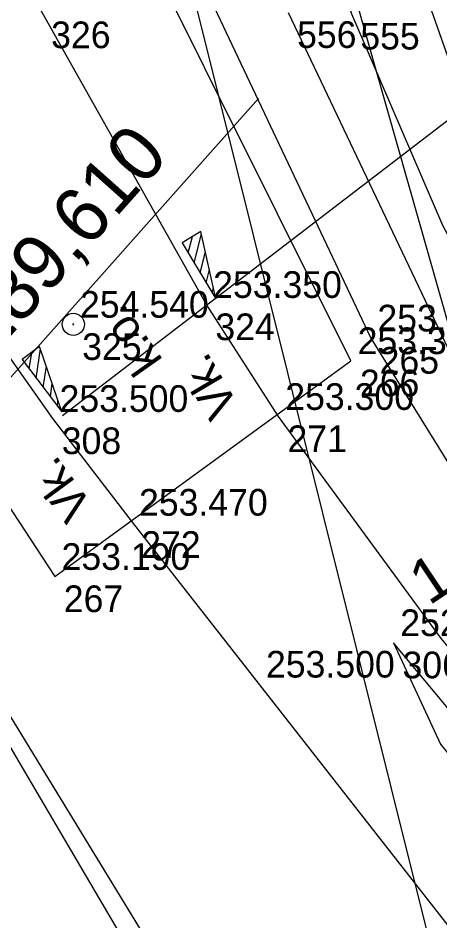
# Model space of a CAD drawing. Extents: x -496688 to -495455, y -1089309 to -1088026.
# Drawn here: x -495948.46 to -495929.45, y -1088607.59 to -1088566.95 of the extents above; entities that cross this region are included whole.
import ezdxf

# ---------------------------------------------------------------- set-up
doc = ezdxf.new("R2010")
doc.units = 0
for name, color, linetype in [('Vrstva 1', 7, 'Continuous'), ('Vrstva 10', 7, 'Continuous'), ('Vrstva 17', 7, 'Continuous'), ('Vrstva 25', 7, 'Continuous'), ('Vrstva 3', 7, 'Continuous'), ('Vrstva 48', 7, 'Continuous'), ('Vrstva 49', 7, 'Continuous'), ('Vrstva 53', 7, 'Continuous'), ('Vrstva 56', 7, 'Continuous'), ('Vrstva 60', 7, 'Continuous'), ('Vrstva 61', 7, 'Continuous')]:
    doc.layers.add(name, color=color, linetype=linetype)

msp = doc.modelspace()

# ---------------------------------------------------------------- linework, layer by layer
at = {"layer": 'Vrstva 1'}
for points in [[(-495860.009, -1088695.696), (-495879.111, -1088671.4), (-495889.727, -1088657.952), (-495895.948, -1088650.027), (-495908.172, -1088634.454), (-495920.247, -1088619.061), (-495928.37, -1088608.7), (-495943.31, -1088589.65), (-495946.89, -1088584.98), (-495957.87, -1088569.42), (-495971.21, -1088547.86), (-495978.61, -1088535.04), (-495988.2, -1088517.33), (-495993.92, -1088506.2), (-495995.29, -1088503.47), (-496002.91, -1088487.94)], [(-495872.713, -1088671.728), (-495889.373, -1088645.185), (-495891.29, -1088642.21), (-495900.422, -1088629.274), (-495903.81, -1088624.85), (-495910.24, -1088617), (-495923, -1088602.54), (-495929.38, -1088594.9), (-495936.72, -1088584.89), (-495939.97, -1088579.85), (-495947.37, -1088566.71), (-495952.99, -1088555.9), (-495959.45, -1088542.1), (-495972.59, -1088511.77)], [(-495941.228, -1088612.636), (-495960.706, -1088579.532), (-495969.885, -1088563.939), (-495982.474, -1088542.537), (-495998.352, -1088515.291)]]:
    msp.add_lwpolyline(points, dxfattribs=at)
at = {"layer": 'Vrstva 10'}
msp.add_line((-495967.173, -1088603.772), (-495937.624, -1088570.575), dxfattribs=at)
at = {"layer": 'Vrstva 17'}
msp.add_lwpolyline([(-496095, -1088344.78), (-496090.4, -1088338.56), (-496087.52, -1088339.34), (-496079.62, -1088343.92), (-496077.74, -1088344.53), (-496072.27, -1088346.17), (-496070.01, -1088346.79), (-496055.26, -1088381.39), (-496028.35, -1088443.67), (-496017.15, -1088468.64), (-496004.62, -1088495.93), (-495995.82, -1088511.25), (-495975.79, -1088547.86), (-495946.8, -1088592.09), (-495933.46, -1088582.38), (-495946.67, -1088555.94), (-495952.97, -1088543.38), (-495959.99, -1088527.36), (-495989.63, -1088458.09), (-496005.03, -1088422.44), (-496022.96, -1088381.24), (-496041.83, -1088337.51), (-496069.73, -1088316.93)], dxfattribs=at)
at = {"layer": 'Vrstva 25'}
msp.add_line((-495945.941, -1088580.781), (-495945.999, -1088580.699), dxfattribs=at)
msp.add_circle((-495945.97, -1088580.74), 0.5, dxfattribs=at)
at = {"layer": 'Vrstva 3'}
for p, q in [((-495946.454, -1088584.841), (-495904.603, -1088552.762)), ((-495940.798, -1088577.518), (-495940.606, -1088576.788)), ((-495940.526, -1088577.967), (-495940.2, -1088576.664)), ((-495941.065, -1088577.076), (-495941.056, -1088577.059)), ((-495940.254, -1088578.416), (-495940.015, -1088577.474)), ((-495939.982, -1088578.865), (-495939.835, -1088578.264)), ((-495939.71, -1088579.314), (-495939.658, -1088579.078)), ((-495947.642, -1088583.166), (-495947.453, -1088581.836)), ((-495948.271, -1088582.337), (-495948.263, -1088582.319)), ((-495947.959, -1088582.748), (-495947.845, -1088582.002)), ((-495947.323, -1088583.584), (-495947.185, -1088582.622)), ((-495947.005, -1088584.002), (-495946.922, -1088583.389)), ((-495946.688, -1088584.42), (-495946.661, -1088584.179))]:
    msp.add_line(p, q, dxfattribs=at)
for points in [[(-495939.543, -1088579.591), (-495940.224, -1088576.557), (-495941.069, -1088577.068), (-495939.543, -1088579.591)], [(-495939.543, -1088579.591), (-495940.224, -1088576.557), (-495941.069, -1088577.068), (-495939.543, -1088579.591)], [(-495946.492, -1088584.678), (-495947.489, -1088581.731), (-495948.277, -1088582.329), (-495946.492, -1088584.678)], [(-495946.492, -1088584.678), (-495947.489, -1088581.731), (-495948.277, -1088582.329), (-495946.492, -1088584.678)]]:
    msp.add_lwpolyline(points, dxfattribs=at)
at = {"layer": 'Vrstva 49'}
msp.add_line((-495936.29, -1088566.7), (-495925.38, -1088589.64), dxfattribs=at)
for points in [[(-496036.5, -1088341.91), (-496019.62, -1088359.26), (-496014.57, -1088379.92), (-496000.09, -1088415.31), (-495986.74, -1088445.47), (-495977.92, -1088469.32), (-495966.72, -1088500.83), (-495953.67, -1088535.42), (-495944.68, -1088555.77), (-495932.57, -1088581.36), (-495921.88, -1088598.6), (-495914.8, -1088606.89)], [(-495957.71, -1088387.32), (-495954.76, -1088421.78), (-495952.02, -1088434.34), (-495949.1, -1088460.54), (-495945.79, -1088494.9), (-495943.17, -1088507.25), (-495941.92, -1088534.48), (-495939.86, -1088545.92), (-495933.44, -1088566.77), (-495929.34, -1088576.28), (-495920.21, -1088593.41), (-495912.16, -1088603.79)], [(-495928.52, -1088570.3), (-495932.94, -1088557.77), (-495936.66, -1088541.5), (-495938.9, -1088527.61), (-495940.98, -1088506.35), (-495941.45, -1088502.27), (-495944.78, -1088467.28), (-495947.65, -1088437.35), (-495952.45, -1088397.68), (-495953.32, -1088394.9), (-495953.66, -1088392.91), (-495950.08, -1088391.78), (-495949.01, -1088393.93), (-495947.13, -1088408.86), (-495944.46, -1088435.47), (-495941.66, -1088467.02), (-495936.84, -1088501.41), (-495936.35, -1088505.8), (-495933.18, -1088525.83), (-495928.5, -1088544.81)], [(-495931.54, -1088595.07), (-495929.42, -1088599.64), (-495920.18, -1088611.08), (-495906.73, -1088627.55), (-495896.88, -1088640.23), (-495891, -1088647.02)], [(-495891, -1088647.02), (-495894.71, -1088640.58), (-495905.16, -1088625.46), (-495919.17, -1088609.92), (-495931.54, -1088595.07)]]:
    msp.add_lwpolyline(points, dxfattribs=at)
at = {"layer": 'Vrstva 53'}
msp.add_line((-495918.52, -1088617.87), (-495942.98, -1088531.81), dxfattribs=at)
msp.add_lwpolyline([(-496003.534, -1088369.744), (-496002.28, -1088375.11), (-496002.19, -1088375.66), (-496000.91, -1088380.74), (-496000.83, -1088381.05), (-495997.31, -1088380.16), (-495982.62, -1088436.04), (-495950.27, -1088527.28), (-495948.71, -1088533.28), (-495927, -1088620.27), (-495919.06, -1088642.9), (-495909.37, -1088663.33), (-495876.99, -1088692.49)], dxfattribs=at)
at = {"layer": 'Vrstva 56'}
msp.add_line((-495954.14, -1088589.68), (-495931.16, -1088627.26), dxfattribs=at)
at = {"layer": 'Vrstva 60'}
for p, q in [((-495939.97, -1088579.85), (-495939.97, -1088579.85)), ((-495945.97, -1088580.74), (-495945.97, -1088580.74)), ((-495932.57, -1088581.36), (-495932.57, -1088581.36)), ((-495933.46, -1088582.38), (-495933.46, -1088582.38)), ((-495946.89, -1088584.98), (-495946.89, -1088584.98)), ((-495936.72, -1088584.89), (-495936.72, -1088584.89)), ((-495943.31, -1088589.65), (-495943.31, -1088589.65)), ((-495946.8, -1088592.09), (-495946.8, -1088592.09)), ((-495931.54, -1088595.07), (-495931.54, -1088595.07))]:
    msp.add_line(p, q, dxfattribs=at)

# ---------------------------------------------------------------- texts
at = {"layer": 'Vrstva 10'}
msp.add_text('km 289,610', height=2.5, rotation=48.3277, dxfattribs=at).set_placement((-495953.215, -1088586.245))
at = {"layer": 'Vrstva 25'}
msp.add_text('k.o.', height=1.5, rotation=125.2089, dxfattribs=at).set_placement((-495941.902, -1088582.354))
at = {"layer": 'Vrstva 3'}
for rotation, p in [(120.5897, (-495938.497, -1088584.412)), (126.3413, (-495945.066, -1088588.91))]:
    msp.add_text('Vk.', height=1.5, rotation=rotation, dxfattribs=at).set_placement(p)
at = {"layer": 'Vrstva 48'}
msp.add_text('1.5', height=2, rotation=33.6794, dxfattribs=at).set_placement((-495929.941, -1088593.42))
at = {"layer": 'Vrstva 60'}
for s, p in [('326', (-495946.97, -1088568.31)), ('556', (-495935.89, -1088568.3)), ('555', (-495933.04, -1088568.37)), ('324', (-495939.57, -1088581.45)), ('325', (-495945.57, -1088582.34)), ('265', (-495932.17, -1088582.96)), ('266', (-495933.06, -1088583.98)), ('308', (-495946.49, -1088586.58)), ('271', (-495936.32, -1088586.49)), ('272', (-495942.91, -1088591.25)), ('267', (-495946.4, -1088593.69)), ('306', (-495931.14, -1088596.67))]:
    msp.add_text(s, height=1.2, dxfattribs=at).set_placement(p)
at = {"layer": 'Vrstva 61'}
for s, p in [('253.350', (-495939.67, -1088579.55)), ('254.540', (-495945.67, -1088580.44)), ('253.300', (-495932.27, -1088581.06)), ('253.340', (-495933.16, -1088582.08)), ('253.500', (-495946.59, -1088584.68)), ('253.300', (-495936.42, -1088584.59)), ('253.470', (-495943.01, -1088589.35)), ('253.190', (-495946.5, -1088591.79)), ('252.990', (-495931.24, -1088594.77)), ('253.500', (-495937.289, -1088596.636))]:
    msp.add_text(s, height=1.2, dxfattribs=at).set_placement(p)

doc.saveas('drawing.dxf')
